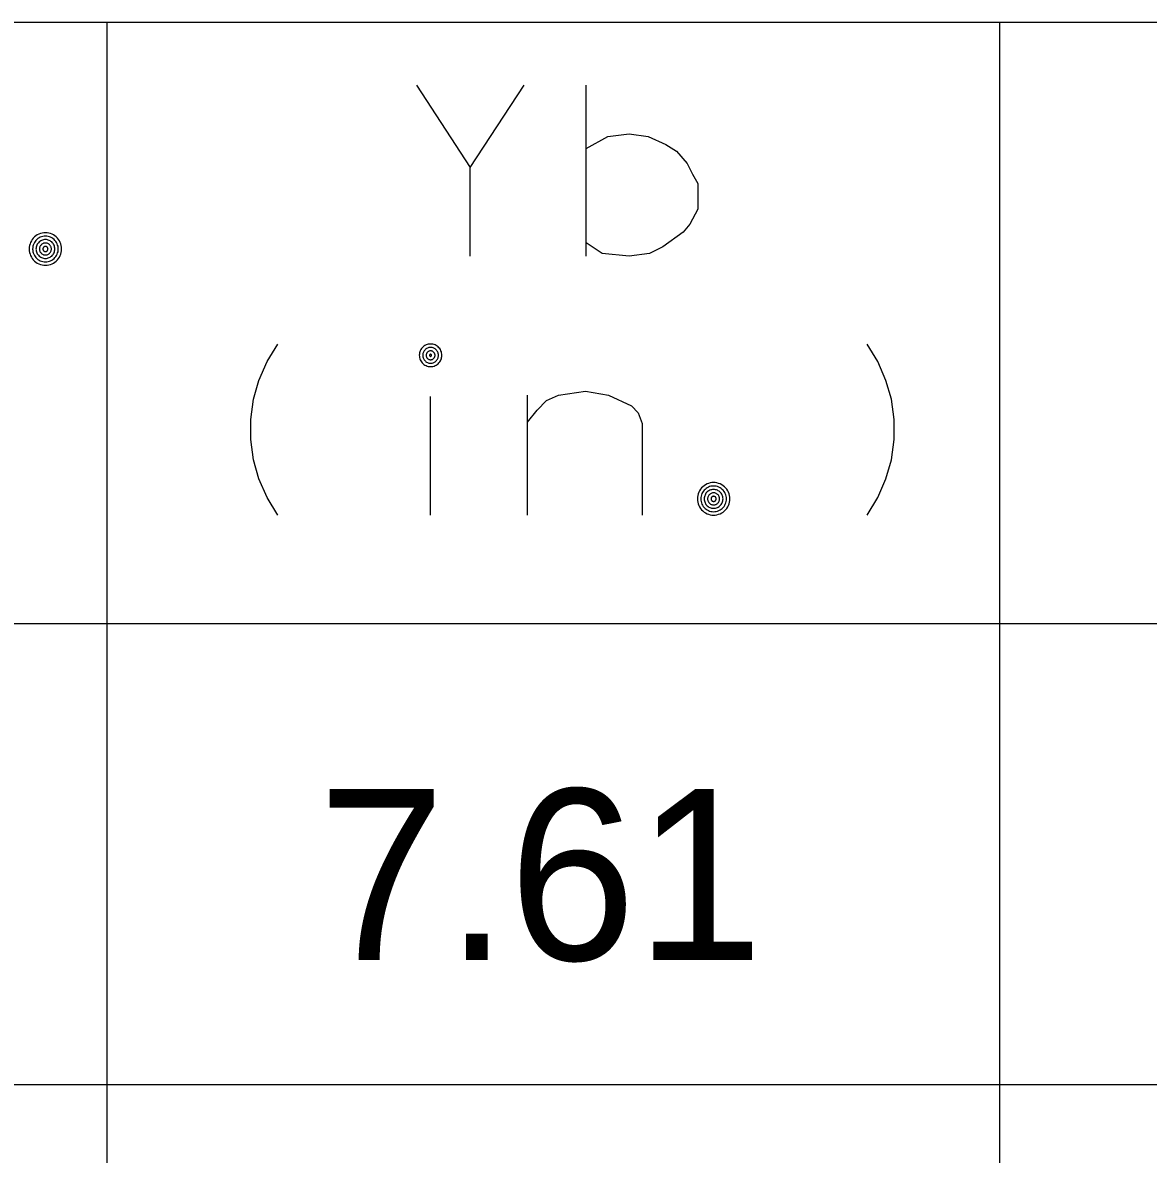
# Model space of a CAD drawing. Extents: x 635698 to 639877, y 296617 to 300175.
# Drawn here: x 639128.1 to 639147.84, y 299937.16 to 299957 of the extents above; entities that cross this region are included whole.
import ezdxf

# ---------------------------------------------------------------- set-up
doc = ezdxf.new("R2010")
doc.units = 0
doc.layers.add('1', color=7, linetype='Continuous')
doc.layers.add('3', color=7, linetype='Continuous')

msp = doc.modelspace()

# ---------------------------------------------------------------- linework, layer by layer
at = {"layer": '1'}
for p, q in [((639199.162, 299956.999), (639074.715, 299956.999)), ((639129.575, 299956.999), (639129.575, 299833.273)), ((639145.229, 299956.999), (639145.229, 299833.273)), ((639199.162, 299946.457), (639074.717, 299946.457)), ((639199.162, 299938.372), (639074.717, 299938.372))]:
    msp.add_line(p, q, dxfattribs=at)
at = {"layer": '3'}
for points in [[(639135.005, 299955.902), (639135.95, 299954.461), (639136.895, 299955.902)], [(639137.982, 299952.902), (639137.982, 299955.902)], [(639137.982, 299954.791), (639138.36, 299955.004), (639138.738, 299955.051), (639139.068, 299955.004), (639139.376, 299954.862), (639139.565, 299954.744), (639139.754, 299954.532), (639139.848, 299954.343), (639139.942, 299954.177), (639139.942, 299953.728), (639139.801, 299953.468), (639139.683, 299953.327), (639139.328, 299953.067), (639139.092, 299952.949), (639138.738, 299952.902), (639138.265, 299952.949), (639137.982, 299953.138)], [(639135.95, 299952.902), (639135.95, 299954.461)], [(639128.785, 299953.03), (639128.784, 299953.06), (639128.779, 299953.089), (639128.772, 299953.118), (639128.761, 299953.146), (639128.747, 299953.173), (639128.731, 299953.197), (639128.712, 299953.221), (639128.691, 299953.242), (639128.668, 299953.26), (639128.643, 299953.277), (639128.616, 299953.29), (639128.588, 299953.301), (639128.56, 299953.309), (639128.53, 299953.314), (639128.501, 299953.315), (639128.47, 299953.314), (639128.441, 299953.309), (639128.412, 299953.301), (639128.384, 299953.29), (639128.358, 299953.277), (639128.333, 299953.26), (639128.31, 299953.242), (639128.288, 299953.221), (639128.27, 299953.197), (639128.254, 299953.173), (639128.24, 299953.146), (639128.23, 299953.118), (639128.222, 299953.089), (639128.217, 299953.06), (639128.216, 299953.03), (639128.217, 299953), (639128.222, 299952.971), (639128.23, 299952.942), (639128.24, 299952.914), (639128.254, 299952.888), (639128.27, 299952.862), (639128.288, 299952.839), (639128.31, 299952.818), (639128.333, 299952.799), (639128.358, 299952.783), (639128.384, 299952.77), (639128.412, 299952.759), (639128.441, 299952.751), (639128.47, 299952.747), (639128.501, 299952.745), (639128.53, 299952.747), (639128.56, 299952.751), (639128.588, 299952.759), (639128.616, 299952.77), (639128.643, 299952.783), (639128.668, 299952.799), (639128.691, 299952.818), (639128.712, 299952.839), (639128.731, 299952.862), (639128.747, 299952.888), (639128.761, 299952.914), (639128.772, 299952.942), (639128.779, 299952.971), (639128.784, 299953), (639128.785, 299953.03)], [(639128.725, 299953.03), (639128.724, 299953.054), (639128.721, 299953.077), (639128.714, 299953.1), (639128.706, 299953.122), (639128.695, 299953.143), (639128.683, 299953.162), (639128.668, 299953.181), (639128.651, 299953.197), (639128.633, 299953.212), (639128.613, 299953.225), (639128.592, 299953.236), (639128.57, 299953.244), (639128.547, 299953.25), (639128.524, 299953.254), (639128.501, 299953.255), (639128.477, 299953.254), (639128.454, 299953.25), (639128.431, 299953.244), (639128.409, 299953.236), (639128.388, 299953.225), (639128.368, 299953.212), (639128.35, 299953.197), (639128.333, 299953.181), (639128.319, 299953.162), (639128.306, 299953.143), (639128.295, 299953.122), (639128.286, 299953.1), (639128.28, 299953.077), (639128.277, 299953.054), (639128.275, 299953.03), (639128.277, 299953.007), (639128.28, 299952.983), (639128.286, 299952.961), (639128.295, 299952.939), (639128.306, 299952.918), (639128.319, 299952.898), (639128.333, 299952.88), (639128.35, 299952.863), (639128.368, 299952.848), (639128.388, 299952.835), (639128.409, 299952.824), (639128.431, 299952.816), (639128.454, 299952.81), (639128.477, 299952.806), (639128.501, 299952.805), (639128.524, 299952.806), (639128.547, 299952.81), (639128.57, 299952.816), (639128.592, 299952.824), (639128.613, 299952.835), (639128.633, 299952.848), (639128.651, 299952.863), (639128.668, 299952.88), (639128.683, 299952.898), (639128.695, 299952.918), (639128.706, 299952.939), (639128.714, 299952.961), (639128.721, 299952.983), (639128.724, 299953.007), (639128.725, 299953.03)], [(639128.665, 299953.03), (639128.665, 299953.047), (639128.662, 299953.064), (639128.657, 299953.081), (639128.651, 299953.097), (639128.643, 299953.112), (639128.634, 299953.127), (639128.623, 299953.14), (639128.611, 299953.153), (639128.598, 299953.163), (639128.583, 299953.173), (639128.568, 299953.181), (639128.551, 299953.187), (639128.535, 299953.191), (639128.518, 299953.194), (639128.501, 299953.195), (639128.483, 299953.194), (639128.466, 299953.191), (639128.45, 299953.187), (639128.433, 299953.181), (639128.418, 299953.173), (639128.403, 299953.163), (639128.39, 299953.153), (639128.378, 299953.14), (639128.367, 299953.127), (639128.358, 299953.112), (639128.35, 299953.097), (639128.343, 299953.081), (639128.339, 299953.064), (639128.336, 299953.047), (639128.335, 299953.03), (639128.336, 299953.013), (639128.339, 299952.996), (639128.343, 299952.979), (639128.35, 299952.963), (639128.358, 299952.947), (639128.367, 299952.933), (639128.378, 299952.92), (639128.39, 299952.907), (639128.403, 299952.896), (639128.418, 299952.887), (639128.433, 299952.879), (639128.45, 299952.873), (639128.466, 299952.869), (639128.483, 299952.866), (639128.501, 299952.865), (639128.518, 299952.866), (639128.535, 299952.869), (639128.551, 299952.873), (639128.568, 299952.879), (639128.583, 299952.887), (639128.598, 299952.896), (639128.611, 299952.907), (639128.623, 299952.92), (639128.634, 299952.933), (639128.643, 299952.947), (639128.651, 299952.963), (639128.657, 299952.979), (639128.662, 299952.996), (639128.665, 299953.013), (639128.665, 299953.03)], [(639128.605, 299953.03), (639128.605, 299953.041), (639128.603, 299953.052), (639128.6, 299953.062), (639128.596, 299953.073), (639128.591, 299953.082), (639128.585, 299953.092), (639128.579, 299953.1), (639128.571, 299953.108), (639128.562, 299953.115), (639128.553, 299953.121), (639128.543, 299953.126), (639128.533, 299953.13), (639128.522, 299953.133), (639128.511, 299953.134), (639128.501, 299953.135), (639128.49, 299953.134), (639128.479, 299953.133), (639128.468, 299953.13), (639128.458, 299953.126), (639128.448, 299953.121), (639128.439, 299953.115), (639128.43, 299953.108), (639128.423, 299953.1), (639128.416, 299953.092), (639128.409, 299953.082), (639128.405, 299953.073), (639128.401, 299953.062), (639128.398, 299953.052), (639128.396, 299953.041), (639128.395, 299953.03), (639128.396, 299953.019), (639128.398, 299953.008), (639128.401, 299952.998), (639128.405, 299952.987), (639128.409, 299952.977), (639128.416, 299952.968), (639128.423, 299952.96), (639128.43, 299952.952), (639128.439, 299952.945), (639128.448, 299952.939), (639128.458, 299952.934), (639128.468, 299952.93), (639128.479, 299952.927), (639128.49, 299952.926), (639128.501, 299952.925), (639128.511, 299952.926), (639128.522, 299952.927), (639128.533, 299952.93), (639128.543, 299952.934), (639128.553, 299952.939), (639128.562, 299952.945), (639128.571, 299952.952), (639128.579, 299952.96), (639128.585, 299952.968), (639128.591, 299952.977), (639128.596, 299952.987), (639128.6, 299952.998), (639128.603, 299953.008), (639128.605, 299953.019), (639128.605, 299953.03)], [(639128.546, 299953.03), (639128.545, 299953.035), (639128.544, 299953.039), (639128.543, 299953.044), (639128.542, 299953.048), (639128.539, 299953.052), (639128.537, 299953.056), (639128.534, 299953.06), (639128.531, 299953.063), (639128.527, 299953.066), (639128.523, 299953.069), (639128.519, 299953.071), (639128.514, 299953.073), (639128.51, 299953.074), (639128.505, 299953.075), (639128.501, 299953.075), (639128.496, 299953.075), (639128.491, 299953.074), (639128.487, 299953.073), (639128.482, 299953.071), (639128.478, 299953.069), (639128.474, 299953.066), (639128.47, 299953.063), (639128.467, 299953.06), (639128.464, 299953.056), (639128.461, 299953.052), (639128.459, 299953.048), (639128.458, 299953.044), (639128.457, 299953.039), (639128.456, 299953.035), (639128.455, 299953.03), (639128.456, 299953.025), (639128.457, 299953.021), (639128.458, 299953.016), (639128.459, 299953.012), (639128.461, 299953.007), (639128.464, 299953.004), (639128.467, 299953), (639128.47, 299952.996), (639128.474, 299952.993), (639128.478, 299952.991), (639128.482, 299952.989), (639128.487, 299952.987), (639128.491, 299952.986), (639128.496, 299952.985), (639128.501, 299952.985), (639128.505, 299952.985), (639128.51, 299952.986), (639128.514, 299952.987), (639128.519, 299952.989), (639128.523, 299952.991), (639128.527, 299952.993), (639128.531, 299952.996), (639128.534, 299953), (639128.537, 299953.004), (639128.539, 299953.007), (639128.542, 299953.012), (639128.543, 299953.016), (639128.544, 299953.021), (639128.545, 299953.025), (639128.546, 299953.03)], [(639132.576, 299948.364), (639132.387, 299948.672), (639132.245, 299949.002), (639132.151, 299949.333), (639132.104, 299949.687), (639132.104, 299950.042), (639132.151, 299950.396), (639132.245, 299950.726), (639132.387, 299951.057), (639132.576, 299951.364)], [(639135.452, 299951.166), (639135.451, 299951.187), (639135.448, 299951.207), (639135.443, 299951.227), (639135.435, 299951.247), (639135.426, 299951.265), (639135.414, 299951.283), (639135.401, 299951.299), (639135.386, 299951.313), (639135.371, 299951.326), (639135.353, 299951.338), (639135.335, 299951.347), (639135.315, 299951.354), (639135.295, 299951.36), (639135.275, 299951.363), (639135.254, 299951.364), (639135.233, 299951.363), (639135.213, 299951.36), (639135.193, 299951.354), (639135.174, 299951.347), (639135.155, 299951.338), (639135.138, 299951.326), (639135.122, 299951.313), (639135.107, 299951.299), (639135.094, 299951.283), (639135.083, 299951.265), (639135.073, 299951.247), (639135.066, 299951.227), (639135.061, 299951.207), (639135.057, 299951.187), (639135.056, 299951.166), (639135.057, 299951.145), (639135.061, 299951.125), (639135.066, 299951.105), (639135.073, 299951.086), (639135.083, 299951.067), (639135.094, 299951.05), (639135.107, 299951.034), (639135.122, 299951.019), (639135.138, 299951.006), (639135.155, 299950.995), (639135.174, 299950.985), (639135.193, 299950.978), (639135.213, 299950.972), (639135.233, 299950.969), (639135.254, 299950.968), (639135.275, 299950.969), (639135.295, 299950.972), (639135.315, 299950.978), (639135.335, 299950.985), (639135.353, 299950.995), (639135.371, 299951.006), (639135.386, 299951.019), (639135.401, 299951.034), (639135.414, 299951.05), (639135.426, 299951.067), (639135.435, 299951.086), (639135.443, 299951.105), (639135.448, 299951.125), (639135.451, 299951.145), (639135.452, 299951.166)], [(639135.392, 299951.166), (639135.391, 299951.18), (639135.389, 299951.195), (639135.385, 299951.209), (639135.38, 299951.222), (639135.374, 299951.235), (639135.366, 299951.247), (639135.357, 299951.258), (639135.347, 299951.269), (639135.335, 299951.278), (639135.323, 299951.286), (639135.31, 299951.292), (639135.297, 299951.297), (639135.283, 299951.301), (639135.269, 299951.303), (639135.254, 299951.304), (639135.24, 299951.303), (639135.225, 299951.301), (639135.211, 299951.297), (639135.198, 299951.292), (639135.185, 299951.286), (639135.173, 299951.278), (639135.162, 299951.269), (639135.152, 299951.258), (639135.143, 299951.247), (639135.135, 299951.235), (639135.128, 299951.222), (639135.123, 299951.209), (639135.119, 299951.195), (639135.117, 299951.18), (639135.116, 299951.166), (639135.117, 299951.151), (639135.119, 299951.138), (639135.123, 299951.123), (639135.128, 299951.11), (639135.135, 299951.097), (639135.143, 299951.085), (639135.152, 299951.074), (639135.162, 299951.064), (639135.173, 299951.054), (639135.185, 299951.047), (639135.198, 299951.04), (639135.211, 299951.035), (639135.225, 299951.031), (639135.24, 299951.029), (639135.254, 299951.028), (639135.269, 299951.029), (639135.283, 299951.031), (639135.297, 299951.035), (639135.31, 299951.04), (639135.323, 299951.047), (639135.335, 299951.054), (639135.347, 299951.064), (639135.357, 299951.074), (639135.366, 299951.085), (639135.374, 299951.097), (639135.38, 299951.11), (639135.385, 299951.123), (639135.389, 299951.138), (639135.391, 299951.151), (639135.392, 299951.166)], [(639142.908, 299948.364), (639143.097, 299948.672), (639143.239, 299949.002), (639143.334, 299949.333), (639143.381, 299949.687), (639143.381, 299950.042), (639143.334, 299950.396), (639143.239, 299950.726), (639143.097, 299951.057), (639142.908, 299951.364)], [(639135.332, 299951.166), (639135.332, 299951.174), (639135.33, 299951.182), (639135.328, 299951.19), (639135.325, 299951.198), (639135.322, 299951.205), (639135.317, 299951.212), (639135.312, 299951.218), (639135.306, 299951.224), (639135.3, 299951.229), (639135.293, 299951.234), (639135.286, 299951.237), (639135.278, 299951.24), (639135.27, 299951.242), (639135.262, 299951.244), (639135.254, 299951.244), (639135.246, 299951.244), (639135.238, 299951.242), (639135.23, 299951.24), (639135.222, 299951.237), (639135.215, 299951.234), (639135.208, 299951.229), (639135.202, 299951.224), (639135.196, 299951.218), (639135.191, 299951.212), (639135.187, 299951.205), (639135.183, 299951.198), (639135.18, 299951.19), (639135.178, 299951.182), (639135.177, 299951.174), (639135.176, 299951.166), (639135.177, 299951.158), (639135.178, 299951.15), (639135.18, 299951.142), (639135.183, 299951.134), (639135.187, 299951.127), (639135.191, 299951.12), (639135.196, 299951.114), (639135.202, 299951.108), (639135.208, 299951.103), (639135.215, 299951.098), (639135.222, 299951.095), (639135.23, 299951.092), (639135.238, 299951.09), (639135.246, 299951.089), (639135.254, 299951.088), (639135.262, 299951.089), (639135.27, 299951.09), (639135.278, 299951.092), (639135.286, 299951.095), (639135.293, 299951.098), (639135.3, 299951.103), (639135.306, 299951.108), (639135.312, 299951.114), (639135.317, 299951.12), (639135.322, 299951.127), (639135.325, 299951.134), (639135.328, 299951.142), (639135.33, 299951.15), (639135.332, 299951.158), (639135.332, 299951.166)], [(639135.272, 299951.166), (639135.272, 299951.168), (639135.272, 299951.17), (639135.271, 299951.172), (639135.271, 299951.173), (639135.27, 299951.175), (639135.269, 299951.177), (639135.267, 299951.178), (639135.266, 299951.179), (639135.265, 299951.181), (639135.263, 299951.182), (639135.262, 299951.183), (639135.26, 299951.183), (639135.258, 299951.184), (639135.256, 299951.184), (639135.254, 299951.184), (639135.252, 299951.184), (639135.251, 299951.184), (639135.249, 299951.183), (639135.247, 299951.183), (639135.245, 299951.182), (639135.244, 299951.181), (639135.242, 299951.179), (639135.241, 299951.178), (639135.24, 299951.177), (639135.239, 299951.175), (639135.238, 299951.173), (639135.237, 299951.172), (639135.237, 299951.17), (639135.236, 299951.168), (639135.236, 299951.166), (639135.236, 299951.164), (639135.237, 299951.162), (639135.237, 299951.161), (639135.238, 299951.159), (639135.239, 299951.157), (639135.24, 299951.156), (639135.241, 299951.154), (639135.242, 299951.153), (639135.244, 299951.151), (639135.245, 299951.15), (639135.247, 299951.15), (639135.249, 299951.149), (639135.251, 299951.149), (639135.252, 299951.148), (639135.254, 299951.148), (639135.256, 299951.148), (639135.258, 299951.149), (639135.26, 299951.149), (639135.262, 299951.15), (639135.263, 299951.15), (639135.265, 299951.151), (639135.266, 299951.153), (639135.267, 299951.154), (639135.269, 299951.156), (639135.27, 299951.157), (639135.271, 299951.159), (639135.271, 299951.161), (639135.272, 299951.162), (639135.272, 299951.164), (639135.272, 299951.166)], [(639136.955, 299949.994), (639137.12, 299950.207), (639137.286, 299950.372), (639137.499, 299950.467), (639137.971, 299950.537), (639138.373, 299950.467), (639138.774, 299950.278), (639138.893, 299950.159), (639138.963, 299949.97), (639138.963, 299948.364)], [(639136.955, 299948.364), (639136.955, 299950.467)], [(639135.254, 299948.364), (639135.254, 299950.443)], [(639140.502, 299948.649), (639140.5, 299948.679), (639140.495, 299948.709), (639140.488, 299948.737), (639140.477, 299948.765), (639140.464, 299948.792), (639140.447, 299948.817), (639140.428, 299948.84), (639140.407, 299948.861), (639140.384, 299948.88), (639140.359, 299948.896), (639140.333, 299948.91), (639140.305, 299948.92), (639140.276, 299948.928), (639140.246, 299948.933), (639140.217, 299948.934), (639140.187, 299948.933), (639140.157, 299948.928), (639140.129, 299948.92), (639140.101, 299948.91), (639140.074, 299948.896), (639140.049, 299948.88), (639140.026, 299948.861), (639140.005, 299948.84), (639139.986, 299948.817), (639139.97, 299948.792), (639139.956, 299948.765), (639139.946, 299948.737), (639139.938, 299948.709), (639139.933, 299948.679), (639139.932, 299948.649), (639139.933, 299948.619), (639139.938, 299948.59), (639139.946, 299948.561), (639139.956, 299948.533), (639139.97, 299948.507), (639139.986, 299948.481), (639140.005, 299948.458), (639140.026, 299948.437), (639140.049, 299948.418), (639140.074, 299948.402), (639140.101, 299948.389), (639140.129, 299948.378), (639140.157, 299948.37), (639140.187, 299948.366), (639140.217, 299948.364), (639140.246, 299948.366), (639140.276, 299948.37), (639140.305, 299948.378), (639140.333, 299948.389), (639140.359, 299948.402), (639140.384, 299948.418), (639140.407, 299948.437), (639140.428, 299948.458), (639140.447, 299948.481), (639140.464, 299948.507), (639140.477, 299948.533), (639140.488, 299948.561), (639140.495, 299948.59), (639140.5, 299948.619), (639140.502, 299948.649)], [(639140.442, 299948.649), (639140.441, 299948.673), (639140.437, 299948.696), (639140.431, 299948.719), (639140.422, 299948.741), (639140.412, 299948.762), (639140.399, 299948.781), (639140.384, 299948.8), (639140.367, 299948.816), (639140.349, 299948.831), (639140.329, 299948.844), (639140.308, 299948.855), (639140.286, 299948.863), (639140.263, 299948.869), (639140.24, 299948.873), (639140.217, 299948.874), (639140.193, 299948.873), (639140.17, 299948.869), (639140.147, 299948.863), (639140.125, 299948.855), (639140.104, 299948.844), (639140.085, 299948.831), (639140.066, 299948.816), (639140.049, 299948.8), (639140.035, 299948.781), (639140.022, 299948.762), (639140.011, 299948.741), (639140.003, 299948.719), (639139.997, 299948.696), (639139.993, 299948.673), (639139.992, 299948.649), (639139.993, 299948.626), (639139.997, 299948.602), (639140.003, 299948.58), (639140.011, 299948.558), (639140.022, 299948.537), (639140.035, 299948.517), (639140.049, 299948.499), (639140.066, 299948.482), (639140.085, 299948.467), (639140.104, 299948.454), (639140.125, 299948.443), (639140.147, 299948.435), (639140.17, 299948.429), (639140.193, 299948.425), (639140.217, 299948.424), (639140.24, 299948.425), (639140.263, 299948.429), (639140.286, 299948.435), (639140.308, 299948.443), (639140.329, 299948.454), (639140.349, 299948.467), (639140.367, 299948.482), (639140.384, 299948.499), (639140.399, 299948.517), (639140.412, 299948.537), (639140.422, 299948.558), (639140.431, 299948.58), (639140.437, 299948.602), (639140.441, 299948.626), (639140.442, 299948.649)], [(639140.382, 299948.649), (639140.381, 299948.666), (639140.378, 299948.683), (639140.374, 299948.7), (639140.367, 299948.716), (639140.36, 299948.732), (639140.35, 299948.746), (639140.339, 299948.759), (639140.327, 299948.772), (639140.314, 299948.782), (639140.299, 299948.792), (639140.284, 299948.8), (639140.268, 299948.806), (639140.251, 299948.81), (639140.234, 299948.813), (639140.217, 299948.814), (639140.2, 299948.813), (639140.182, 299948.81), (639140.166, 299948.806), (639140.149, 299948.8), (639140.134, 299948.792), (639140.12, 299948.782), (639140.106, 299948.772), (639140.094, 299948.759), (639140.083, 299948.746), (639140.074, 299948.732), (639140.066, 299948.716), (639140.06, 299948.7), (639140.055, 299948.683), (639140.053, 299948.666), (639140.052, 299948.649), (639140.053, 299948.632), (639140.055, 299948.615), (639140.06, 299948.598), (639140.066, 299948.582), (639140.074, 299948.566), (639140.083, 299948.552), (639140.094, 299948.539), (639140.106, 299948.526), (639140.12, 299948.516), (639140.134, 299948.506), (639140.149, 299948.498), (639140.166, 299948.492), (639140.182, 299948.488), (639140.2, 299948.485), (639140.217, 299948.484), (639140.234, 299948.485), (639140.251, 299948.488), (639140.268, 299948.492), (639140.284, 299948.498), (639140.299, 299948.506), (639140.314, 299948.516), (639140.327, 299948.526), (639140.339, 299948.539), (639140.35, 299948.552), (639140.36, 299948.566), (639140.367, 299948.582), (639140.374, 299948.598), (639140.378, 299948.615), (639140.381, 299948.632), (639140.382, 299948.649)], [(639140.322, 299948.649), (639140.321, 299948.66), (639140.319, 299948.671), (639140.316, 299948.681), (639140.313, 299948.692), (639140.308, 299948.702), (639140.302, 299948.711), (639140.295, 299948.719), (639140.287, 299948.727), (639140.278, 299948.734), (639140.269, 299948.74), (639140.259, 299948.745), (639140.249, 299948.749), (639140.238, 299948.752), (639140.228, 299948.754), (639140.217, 299948.754), (639140.206, 299948.754), (639140.195, 299948.752), (639140.184, 299948.749), (639140.174, 299948.745), (639140.164, 299948.74), (639140.155, 299948.734), (639140.146, 299948.727), (639140.139, 299948.719), (639140.132, 299948.711), (639140.126, 299948.702), (639140.121, 299948.692), (639140.117, 299948.681), (639140.114, 299948.671), (639140.112, 299948.66), (639140.112, 299948.649), (639140.112, 299948.638), (639140.114, 299948.627), (639140.117, 299948.617), (639140.121, 299948.606), (639140.126, 299948.596), (639140.132, 299948.587), (639140.139, 299948.579), (639140.146, 299948.571), (639140.155, 299948.564), (639140.164, 299948.558), (639140.174, 299948.553), (639140.184, 299948.549), (639140.195, 299948.546), (639140.206, 299948.545), (639140.217, 299948.544), (639140.228, 299948.545), (639140.238, 299948.546), (639140.249, 299948.549), (639140.259, 299948.553), (639140.269, 299948.558), (639140.278, 299948.564), (639140.287, 299948.571), (639140.295, 299948.579), (639140.302, 299948.587), (639140.308, 299948.596), (639140.313, 299948.606), (639140.316, 299948.617), (639140.319, 299948.627), (639140.321, 299948.638), (639140.322, 299948.649)], [(639140.262, 299948.649), (639140.261, 299948.654), (639140.261, 299948.658), (639140.26, 299948.663), (639140.258, 299948.667), (639140.256, 299948.672), (639140.253, 299948.676), (639140.25, 299948.679), (639140.247, 299948.683), (639140.243, 299948.685), (639140.239, 299948.688), (639140.235, 299948.69), (639140.231, 299948.692), (639140.226, 299948.693), (639140.222, 299948.694), (639140.217, 299948.694), (639140.212, 299948.694), (639140.207, 299948.693), (639140.203, 299948.692), (639140.198, 299948.69), (639140.194, 299948.688), (639140.19, 299948.685), (639140.187, 299948.683), (639140.183, 299948.679), (639140.18, 299948.676), (639140.178, 299948.672), (639140.175, 299948.667), (639140.174, 299948.663), (639140.173, 299948.658), (639140.172, 299948.654), (639140.172, 299948.649), (639140.172, 299948.644), (639140.173, 299948.64), (639140.174, 299948.635), (639140.175, 299948.631), (639140.178, 299948.626), (639140.18, 299948.623), (639140.183, 299948.619), (639140.187, 299948.615), (639140.19, 299948.613), (639140.194, 299948.61), (639140.198, 299948.608), (639140.203, 299948.606), (639140.207, 299948.605), (639140.212, 299948.605), (639140.217, 299948.604), (639140.222, 299948.605), (639140.226, 299948.605), (639140.231, 299948.606), (639140.235, 299948.608), (639140.239, 299948.61), (639140.243, 299948.613), (639140.247, 299948.615), (639140.25, 299948.619), (639140.253, 299948.623), (639140.256, 299948.626), (639140.258, 299948.631), (639140.26, 299948.635), (639140.261, 299948.64), (639140.261, 299948.644), (639140.262, 299948.649)]]:
    msp.add_lwpolyline(points, dxfattribs=at)

# ---------------------------------------------------------------- texts
at = {"layer": '1'}
msp.add_text('7.61', height=3, dxfattribs=at).set_placement((639133.278, 299940.561))

doc.saveas('drawing.dxf')
